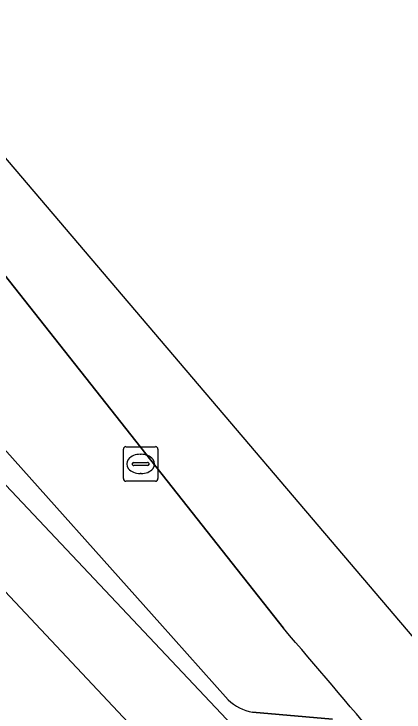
# Model space of a CAD drawing. Extents: x 160663 to 161506, y 382245 to 383291.
# Drawn here: x 161264.01 to 161275.3, y 383102.08 to 383122.29 of the extents above; entities that cross this region are included whole.
import ezdxf

# ---------------------------------------------------------------- set-up
doc = ezdxf.new("R2010")
doc.units = 0
for name, color, linetype in [('IMGEO_Berm_open', 7, 'Continuous'), ('IMGEO_Fietspad_gesloten', 7, 'Continuous'), ('IMGEO_Kolk', 7, 'Continuous'), ('IMGEO_Parkeervlak_open', 7, 'Continuous'), ('IMGEO_Rijbaan_lokaal_gesloten', 7, 'Continuous'), ('IMGEO_Voetpad_open', 7, 'Continuous')]:
    doc.layers.add(name, color=color, linetype=linetype)

msp = doc.modelspace()

# ---------------------------------------------------------------- linework, layer by layer
at = {"layer": 'IMGEO_Berm_open'}
for points in [[(161270.216, 383102.439), (161268.237, 383104.654), (161263.32, 383110.155), (161259.761, 383119.33)], [(161254.912, 383118.537), (161256.323, 383116.765), (161258.334, 383114.41), (161270.33, 383101.702)], [(161273.229, 383101.876), (161270.916, 383102.083)]]:
    msp.add_lwpolyline(points, dxfattribs=at)
msp.add_arc((161271.106, 383103.323), 1.254, 224.7958, 261.2911, dxfattribs=at)
at = {"layer": 'IMGEO_Fietspad_gesloten'}
for points in [[(161270.33, 383101.702), (161258.334, 383114.41)], [(161257.638, 383112.077), (161267.918, 383101.141)]]:
    msp.add_lwpolyline(points, dxfattribs=at)
at = {"layer": 'IMGEO_Kolk'}
for p, q in [((161267.18, 383108.838), (161267.18, 383109.69)), ((161267.255, 383109.764), (161268.107, 383109.764)), ((161268.181, 383109.69), (161268.181, 383108.838)), ((161267.668, 383109.544), (161267.693, 383109.544)), ((161267.439, 383109.258), (161267.439, 383109.27)), ((161267.877, 383109.221), (161267.479, 383109.221)), ((161267.482, 383109.307), (161267.88, 383109.307)), ((161267.923, 383109.27), (161267.923, 383109.258)), ((161267.691, 383108.984), (161267.666, 383108.984)), ((161268.107, 383108.764), (161267.255, 383108.764))]:
    msp.add_line(p, q, dxfattribs=at)
for points in [[(161267.18, 383108.838), (161267.18, 383109.69)], [(161267.255, 383109.764), (161268.107, 383109.764)], [(161268.181, 383109.69), (161268.181, 383108.838)], [(161268.107, 383108.764), (161267.255, 383108.764)]]:
    msp.add_lwpolyline(points, dxfattribs=at)
for centre, radius, start, end in [((161267.257, 383109.688), 0.0765, 91.552, 178.448), ((161267.257, 383109.688), 0.0765, 91.552, 178.448), ((161268.105, 383109.688), 0.0765, 1.552, 88.448), ((161268.105, 383109.688), 0.0765, 1.552, 88.448), ((161267.479, 383109.267), 0.0403, 85.8775, 175.7526), ((161267.476, 383109.257), 0.0366, 178.938, 274.7102), ((161267.88, 383109.264), 0.043, 264.8664, 352.4533), ((161267.884, 383109.269), 0.0386, 1.7309, 96.639), ((161267.257, 383108.84), 0.0765, 181.552, 268.448), ((161267.257, 383108.84), 0.0765, 181.552, 268.448), ((161268.105, 383108.84), 0.0765, 271.552, 358.448), ((161268.105, 383108.84), 0.0765, 271.552, 358.448)]:
    msp.add_arc(centre, radius, start, end, dxfattribs=at)
for centre, major_axis, ratio, start_param, end_param in [((161267.667, 383109.264), (-0.387, 0.002), 0.722429, 4.712389, 7.853982), ((161267.692, 383109.264), (-0.39, 0.002), 0.717154, 1.570796, 4.712389)]:
    msp.add_ellipse(centre, major_axis=major_axis, ratio=ratio, start_param=start_param, end_param=end_param, dxfattribs=at)
at = {"layer": 'IMGEO_Parkeervlak_open'}
for points in [[(161271.813, 383104.508), (161262.388, 383116.433), (161259.35, 383119.99)], [(161259.761, 383119.33), (161263.32, 383110.155), (161268.237, 383104.654), (161270.216, 383102.439)], [(161270.916, 383102.083), (161273.229, 383101.876)]]:
    msp.add_lwpolyline(points, dxfattribs=at)
for centre, radius, start, end in [((160992.54, 382864.574), 368.187, 39.99151, 40.66718), ((161271.106, 383103.323), 1.254, 224.7958, 261.2911)]:
    msp.add_arc(centre, radius, start, end, dxfattribs=at)
at = {"layer": 'IMGEO_Rijbaan_lokaal_gesloten'}
msp.add_lwpolyline([(161307.272, 383066.988), (161235.276, 383151.613), (161231.946, 383148.277), (161232.866, 383147.336), (161234.997, 383145.159), (161243.487, 383136.403), (161256.228, 383123.238), (161259.35, 383119.99), (161262.388, 383116.433), (161271.813, 383104.508)], dxfattribs=at)
msp.add_arc((160992.54, 382864.574), 368.187, 39.99151, 40.66718, dxfattribs=at)
at = {"layer": 'IMGEO_Voetpad_open'}
msp.add_lwpolyline([(161267.918, 383101.141), (161257.638, 383112.077)], dxfattribs=at)

doc.saveas('drawing.dxf')
